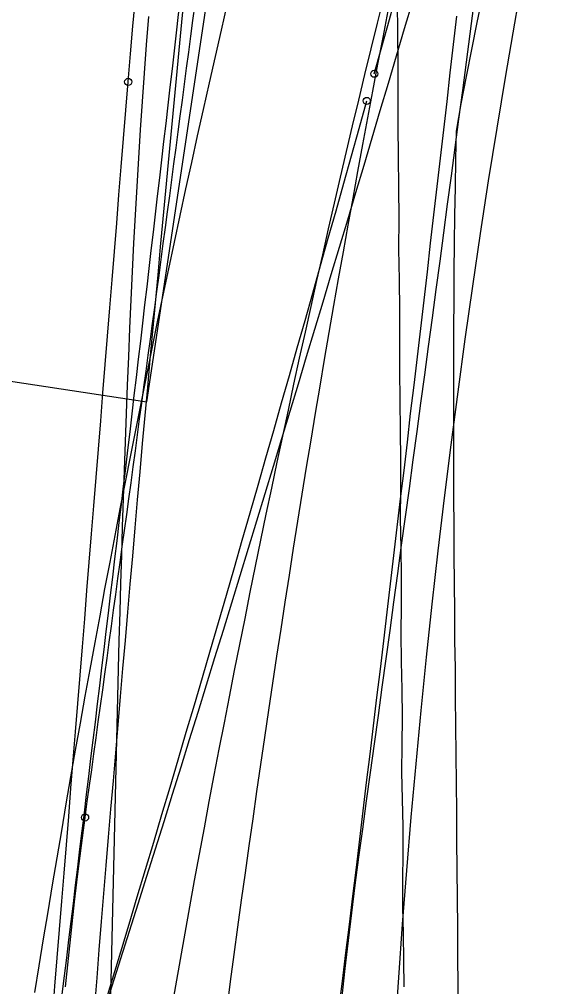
# Model space of a CAD drawing. Extents: x -14 to 1565148, y -25 to 642856.
# Drawn here: x 1564821.49 to 1564827.83, y 636324.19 to 636335.55 of the extents above; entities that cross this region are included whole.
import ezdxf

# ---------------------------------------------------------------- set-up
doc = ezdxf.new("R2010")
doc.units = 0
for name, color, linetype in [('MT_P_Drums', 7, 'Continuous'), ('PV_P_Curb', 7, 'Continuous'), ('PV_P_Saw_Cut_Line', 7, 'Continuous'), ('PV_X_EOP', 7, 'Continuous'), ('TR_Turning_Path23', 7, 'Continuous'), ('TR_Turning_Path25', 7, 'Continuous'), ('TR_Turning_Path27', 7, 'Continuous')]:
    doc.layers.add(name, color=color, linetype=linetype)

msp = doc.modelspace()

# ---------------------------------------------------------------- linework, layer by layer
at = {"layer": 'MT_P_Drums'}
for points in [[(1564822.379, 636323.964), (1564822.405, 636324.294), (1564822.432, 636324.624), (1564822.459, 636324.955), (1564822.486, 636325.285), (1564822.514, 636325.615), (1564822.541, 636325.945), (1564822.569, 636326.276), (1564822.597, 636326.606), (1564822.624, 636326.936), (1564822.653, 636327.266), (1564822.681, 636327.596), (1564822.709, 636327.926), (1564822.738, 636328.256), (1564822.766, 636328.587), (1564822.795, 636328.917), (1564822.824, 636329.247), (1564822.853, 636329.577), (1564822.882, 636329.907), (1564822.912, 636330.237), (1564822.941, 636330.567), (1564822.971, 636330.897), (1564823.001, 636331.227), (1564823.031, 636331.557), (1564823.061, 636331.887), (1564823.091, 636332.217), (1564823.122, 636332.547), (1564823.152, 636332.877), (1564823.183, 636333.207), (1564823.214, 636333.537), (1564823.245, 636333.867), (1564823.276, 636334.197), (1564823.307, 636334.526), (1564823.339, 636334.856), (1564823.37, 636335.186), (1564823.402, 636335.516), (1564823.434, 636335.846)], [(1564823.933, 636323.93), (1564823.975, 636324.25), (1564824.018, 636324.569), (1564824.061, 636324.888), (1564824.104, 636325.207), (1564824.148, 636325.526), (1564824.193, 636325.845), (1564824.238, 636326.163), (1564824.283, 636326.482), (1564824.329, 636326.8), (1564824.376, 636327.118), (1564824.423, 636327.436), (1564824.47, 636327.754), (1564824.518, 636328.071), (1564824.567, 636328.389), (1564824.615, 636328.706), (1564824.665, 636329.023), (1564824.715, 636329.341), (1564824.765, 636329.657), (1564824.816, 636329.974), (1564824.868, 636330.291), (1564824.92, 636330.607), (1564824.973, 636330.924), (1564825.026, 636331.24), (1564825.079, 636331.556), (1564825.134, 636331.872), (1564825.188, 636332.187), (1564825.244, 636332.503), (1564825.299, 636332.818), (1564825.356, 636333.134), (1564825.413, 636333.449), (1564825.47, 636333.764), (1564825.528, 636334.078), (1564825.586, 636334.393), (1564825.645, 636334.707), (1564825.705, 636335.022), (1564825.765, 636335.336), (1564825.826, 636335.65)]]:
    msp.add_lwpolyline(points, dxfattribs=at)
at = {"layer": 'PV_P_Curb'}
for p, q in [((1564822.99, 636331.058), (1564827.273, 636359.538)), ((1564811.341, 636332.81), (1564822.99, 636331.058))]:
    msp.add_line(p, q, dxfattribs=at)
for points in [[(1564826.933, 636335.831), (1564826.869, 636335.513), (1564826.805, 636335.195), (1564826.742, 636334.876), (1564826.68, 636334.558), (1564826.625, 636334.237), (1564826.618, 636333.907), (1564826.612, 636333.577), (1564826.607, 636333.246), (1564826.602, 636332.915), (1564826.599, 636332.585), (1564826.596, 636332.254), (1564826.594, 636331.922), (1564826.593, 636331.591), (1564826.592, 636331.259), (1564826.592, 636330.927), (1564826.592, 636330.595), (1564826.593, 636330.263), (1564826.595, 636329.93), (1564826.597, 636329.597), (1564826.599, 636329.263), (1564826.602, 636328.93), (1564826.604, 636328.595), (1564826.607, 636328.261), (1564826.611, 636327.926), (1564826.614, 636327.59), (1564826.617, 636327.254)], [(1564825.932, 636335.751), (1564825.936, 636335.389), (1564825.94, 636335.027), (1564825.941, 636334.663), (1564825.94, 636334.3), (1564825.945, 636333.936), (1564825.949, 636333.573), (1564825.95, 636333.212), (1564825.948, 636332.85), (1564825.953, 636332.492), (1564825.958, 636332.134), (1564825.96, 636331.778), (1564825.958, 636331.424), (1564825.961, 636331.072), (1564825.966, 636330.721), (1564825.97, 636330.374), (1564825.969, 636330.027), (1564825.968, 636329.685), (1564825.974, 636329.343), (1564825.978, 636329.005), (1564825.979, 636328.67), (1564825.975, 636328.338), (1564825.98, 636328.007), (1564825.986, 636327.68), (1564825.989, 636327.354), (1564825.988, 636327.032), (1564825.984, 636326.711), (1564825.991, 636326.391), (1564825.997, 636326.073), (1564825.999, 636325.756), (1564825.996, 636325.441), (1564825.995, 636325.126), (1564826.002, 636324.812), (1564826.007, 636324.499), (1564826.008, 636324.187)], [(1564822.561, 636323.924), (1564822.57, 636324.258), (1564822.578, 636324.591), (1564822.587, 636324.924), (1564822.595, 636325.257), (1564822.603, 636325.59), (1564822.611, 636325.924), (1564822.619, 636326.257), (1564822.627, 636326.59), (1564822.634, 636326.923), (1564822.642, 636327.257), (1564822.651, 636327.59), (1564822.659, 636327.923), (1564822.667, 636328.256), (1564822.676, 636328.59), (1564822.685, 636328.923), (1564822.695, 636329.256), (1564822.705, 636329.589), (1564822.716, 636329.922), (1564822.727, 636330.255), (1564822.738, 636330.589), (1564822.75, 636330.922), (1564822.763, 636331.255), (1564822.777, 636331.588), (1564822.791, 636331.921), (1564822.806, 636332.254), (1564822.822, 636332.587), (1564822.839, 636332.92), (1564822.857, 636333.253), (1564822.876, 636333.585), (1564822.896, 636333.918), (1564822.917, 636334.251), (1564822.939, 636334.583), (1564822.962, 636334.916), (1564822.986, 636335.248), (1564823.012, 636335.581)], [(1564826.617, 636327.254), (1564826.621, 636326.918), (1564826.624, 636326.581), (1564826.627, 636326.243), (1564826.63, 636325.905), (1564826.633, 636325.566), (1564826.636, 636325.226), (1564826.639, 636324.886), (1564826.641, 636324.545), (1564826.643, 636324.204), (1564826.644, 636323.861)]]:
    msp.add_lwpolyline(points, dxfattribs=at)
at = {"layer": 'PV_P_Saw_Cut_Line'}
for points in [[(1564825.663, 636334.91), (1564825.752, 636335.228), (1564825.841, 636335.547), (1564825.929, 636335.865)], [(1564825.248, 636323.922), (1564825.289, 636324.255), (1564825.33, 636324.588), (1564825.371, 636324.921), (1564825.412, 636325.254), (1564825.452, 636325.588), (1564825.493, 636325.921), (1564825.533, 636326.254), (1564825.573, 636326.587), (1564825.614, 636326.92), (1564825.654, 636327.253), (1564825.694, 636327.587), (1564825.734, 636327.92), (1564825.774, 636328.253), (1564825.814, 636328.586), (1564825.853, 636328.92), (1564825.893, 636329.253), (1564825.933, 636329.586), (1564825.972, 636329.919), (1564826.012, 636330.253), (1564826.051, 636330.586), (1564826.09, 636330.919), (1564826.13, 636331.253), (1564826.169, 636331.586), (1564826.208, 636331.919), (1564826.247, 636332.253), (1564826.286, 636332.586), (1564826.325, 636332.919), (1564826.363, 636333.253), (1564826.402, 636333.586), (1564826.441, 636333.919), (1564826.479, 636334.253), (1564826.518, 636334.586), (1564826.556, 636334.92), (1564826.594, 636335.253), (1564826.632, 636335.586)], [(1564822.488, 636323.957), (1564822.586, 636324.279), (1564822.684, 636324.601), (1564822.781, 636324.923), (1564822.878, 636325.245), (1564822.975, 636325.567), (1564823.071, 636325.889), (1564823.167, 636326.211), (1564823.263, 636326.533), (1564823.359, 636326.855), (1564823.454, 636327.177), (1564823.549, 636327.499), (1564823.643, 636327.821), (1564823.738, 636328.144), (1564823.832, 636328.466), (1564823.925, 636328.788), (1564824.019, 636329.111), (1564824.112, 636329.433), (1564824.205, 636329.755), (1564824.298, 636330.078), (1564824.39, 636330.4), (1564824.482, 636330.722), (1564824.574, 636331.045), (1564824.666, 636331.367), (1564824.758, 636331.69), (1564824.849, 636332.012), (1564824.941, 636332.334), (1564825.032, 636332.657), (1564825.122, 636332.979), (1564825.213, 636333.302), (1564825.304, 636333.624), (1564825.394, 636333.946), (1564825.484, 636334.269), (1564825.574, 636334.591)]]:
    msp.add_lwpolyline(points, dxfattribs=at)
for centre in [(1564825.663, 636334.91), (1564825.574, 636334.591)]:
    msp.add_circle(centre, 0.0417, dxfattribs=at)
msp.add_arc((1563422.582, 636496.243), 1409.962, 352.969917, 353.5278, dxfattribs=at)
at = {"layer": 'PV_X_EOP'}
msp.add_arc((1564935.678, 636316.634), 110, 135.38222, 176.99004, dxfattribs=at)
at = {"layer": 'TR_Turning_Path23'}
for points in [[(1564822.48, 636323.881), (1564822.583, 636324.202), (1564822.685, 636324.523), (1564822.787, 636324.844), (1564822.889, 636325.165), (1564822.99, 636325.486), (1564823.091, 636325.807), (1564823.192, 636326.128), (1564823.293, 636326.449), (1564823.393, 636326.77), (1564823.493, 636327.091), (1564823.593, 636327.413), (1564823.692, 636327.734), (1564823.791, 636328.055), (1564823.89, 636328.377), (1564823.989, 636328.698), (1564824.087, 636329.019), (1564824.185, 636329.34), (1564824.283, 636329.662), (1564824.381, 636329.983), (1564824.479, 636330.304), (1564824.576, 636330.626), (1564824.674, 636330.947), (1564824.771, 636331.268), (1564824.867, 636331.589), (1564824.964, 636331.91), (1564825.061, 636332.232), (1564825.157, 636332.553), (1564825.253, 636332.874), (1564825.35, 636333.195), (1564825.446, 636333.516), (1564825.542, 636333.837), (1564825.637, 636334.158), (1564825.733, 636334.479), (1564825.828, 636334.8), (1564825.924, 636335.121), (1564826.019, 636335.442), (1564826.114, 636335.763)], [(1564825.287, 636324.075), (1564825.322, 636324.403), (1564825.358, 636324.731), (1564825.397, 636325.057), (1564825.438, 636325.383), (1564825.481, 636325.711), (1564825.527, 636326.039), (1564825.573, 636326.373), (1564825.619, 636326.706), (1564825.665, 636327.04), (1564825.711, 636327.373), (1564825.756, 636327.707), (1564825.802, 636328.04), (1564825.848, 636328.374), (1564825.893, 636328.707), (1564825.939, 636329.041), (1564825.984, 636329.374), (1564826.03, 636329.708), (1564826.075, 636330.041), (1564826.12, 636330.375), (1564826.165, 636330.708), (1564826.211, 636331.042), (1564826.256, 636331.376), (1564826.3, 636331.709), (1564826.345, 636332.043), (1564826.39, 636332.376), (1564826.435, 636332.71), (1564826.48, 636333.044), (1564826.524, 636333.377), (1564826.569, 636333.711), (1564826.613, 636334.045), (1564826.657, 636334.378), (1564826.702, 636334.712), (1564826.746, 636335.046), (1564826.79, 636335.379), (1564826.834, 636335.713)], [(1564822.036, 636324.19), (1564822.069, 636324.522), (1564822.104, 636324.854), (1564822.14, 636325.185), (1564822.18, 636325.516), (1564822.221, 636325.847), (1564822.265, 636326.177)]]:
    msp.add_lwpolyline(points, dxfattribs=at)
msp.add_circle((1564822.265, 636326.177), 0.0417, dxfattribs=at)
msp.add_circle((1564822.265, 636326.177), 0.0417, dxfattribs=at)
msp.add_arc((1563299.085, 636537.251), 1537.735, 352.110504, 352.560993, dxfattribs=at)
at = {"layer": 'TR_Turning_Path25'}
msp.add_lwpolyline([(1564821.675, 636324.12), (1564821.727, 636324.437), (1564821.778, 636324.754), (1564821.83, 636325.071), (1564821.883, 636325.388), (1564821.936, 636325.704), (1564821.99, 636326.021), (1564822.044, 636326.337), (1564822.099, 636326.653), (1564822.154, 636326.969), (1564822.21, 636327.284), (1564822.267, 636327.6), (1564822.324, 636327.915), (1564822.382, 636328.23), (1564822.44, 636328.545), (1564822.498, 636328.86), (1564822.558, 636329.174), (1564822.618, 636329.488), (1564822.678, 636329.803), (1564822.739, 636330.116), (1564822.801, 636330.43), (1564822.863, 636330.744), (1564822.926, 636331.057), (1564822.989, 636331.37), (1564823.053, 636331.683), (1564823.117, 636331.996), (1564823.182, 636332.309), (1564823.248, 636332.621), (1564823.314, 636332.933), (1564823.381, 636333.245), (1564823.449, 636333.557), (1564823.517, 636333.869), (1564823.586, 636334.18), (1564823.655, 636334.491), (1564823.725, 636334.802), (1564823.796, 636335.113), (1564823.867, 636335.423), (1564823.939, 636335.734)], dxfattribs=at)
at = {"layer": 'TR_Turning_Path27'}
for points in [[(1564822.771, 636334.814), (1564822.797, 636335.144), (1564822.826, 636335.47), (1564822.857, 636335.798)], [(1564823.275, 636323.891), (1564823.329, 636324.201), (1564823.384, 636324.511), (1564823.44, 636324.82), (1564823.496, 636325.129), (1564823.552, 636325.438), (1564823.609, 636325.747), (1564823.666, 636326.055), (1564823.724, 636326.364), (1564823.783, 636326.672), (1564823.842, 636326.979), (1564823.901, 636327.287), (1564823.961, 636327.594), (1564824.021, 636327.902), (1564824.082, 636328.208), (1564824.144, 636328.515), (1564824.205, 636328.822), (1564824.268, 636329.128), (1564824.331, 636329.434), (1564824.394, 636329.74), (1564824.458, 636330.045), (1564824.523, 636330.351), (1564824.587, 636330.656), (1564824.653, 636330.961), (1564824.719, 636331.265), (1564824.785, 636331.57), (1564824.853, 636331.874), (1564824.92, 636332.178), (1564824.988, 636332.481), (1564825.057, 636332.785), (1564825.126, 636333.088), (1564825.196, 636333.391), (1564825.266, 636333.694), (1564825.337, 636333.996), (1564825.408, 636334.298), (1564825.48, 636334.6), (1564825.552, 636334.902), (1564825.625, 636335.204), (1564825.699, 636335.505), (1564825.773, 636335.806)], [(1564821.885, 636323.866), (1564821.911, 636324.198), (1564821.938, 636324.53), (1564821.965, 636324.862), (1564821.992, 636325.193), (1564822.019, 636325.525), (1564822.046, 636325.857), (1564822.073, 636326.189), (1564822.099, 636326.52), (1564822.126, 636326.852), (1564822.153, 636327.184), (1564822.18, 636327.516), (1564822.207, 636327.847), (1564822.234, 636328.179), (1564822.261, 636328.511), (1564822.287, 636328.843), (1564822.314, 636329.174), (1564822.341, 636329.506), (1564822.368, 636329.838), (1564822.395, 636330.17), (1564822.422, 636330.501), (1564822.448, 636330.833), (1564822.475, 636331.165), (1564822.502, 636331.497), (1564822.529, 636331.828), (1564822.556, 636332.16), (1564822.583, 636332.492), (1564822.61, 636332.824), (1564822.636, 636333.155), (1564822.663, 636333.487), (1564822.69, 636333.819), (1564822.717, 636334.151), (1564822.744, 636334.482), (1564822.771, 636334.814)]]:
    msp.add_lwpolyline(points, dxfattribs=at)
msp.add_circle((1564822.771, 636334.814), 0.0417, dxfattribs=at)
msp.add_circle((1564822.771, 636334.814), 0.0417, dxfattribs=at)

# ---------------------------------------------------------------- texts
at = {"layer": 'PV_P_Curb'}
msp.add_text('WisDOT OSOW 2010 (US)', height=1.96333, rotation=81.4485, dxfattribs=at).set_placement((1564820.175, 636332.075))

doc.saveas('drawing.dxf')
